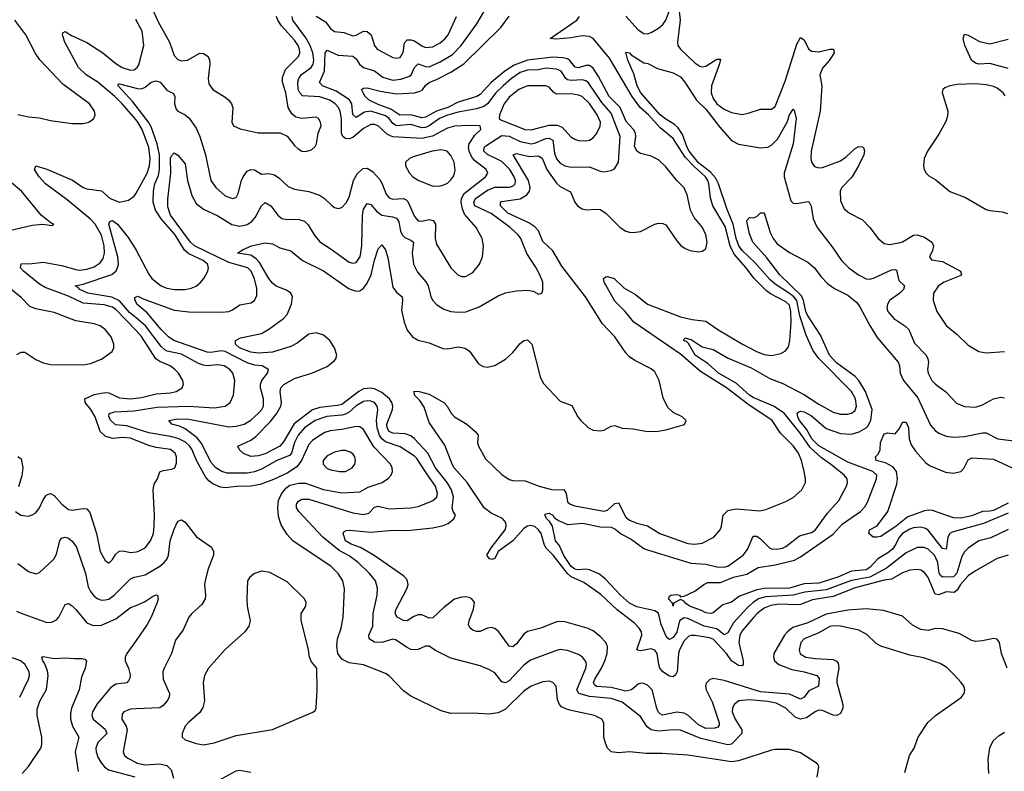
# Model space of a CAD drawing. Header units: inches. Extents: x 1694797 to 1849917, y 907313 to 1017959.
# Tile 296 of 656: x 1709361 to 1714769, y 984483 to 988613. Entities that reach past the tile are written whole.
import ezdxf

# ---------------------------------------------------------------- set-up
doc = ezdxf.new("R2010")
doc.units = ezdxf.units.IN
doc.header["$MEASUREMENT"] = 0
doc.layers.add('B7908', color=7, linetype='Continuous')
doc.layers.add('B7918', color=7, linetype='Continuous')

msp = doc.modelspace()

# ---------------------------------------------------------------- linework, layer by layer
at = {"layer": 'B7908', "color": 5}
for points, elevation in [([(1709350, 988091.9), (1709410, 988079.2), (1709470, 988074), (1709530, 988058.9), (1709650, 988042), (1709710, 988042.2), (1709740.9, 988050), (1709768, 988070), (1709775.1, 988090), (1709772.5, 988110), (1709745.3, 988150), (1709598.8, 988258.8), (1709472.2, 988392.2), (1709447.5, 988427.5), (1709395.7, 988530), (1709334.3, 988610)], 920), ([(1710000, 988061.8), (1709923.4, 988150), (1709882.8, 988190), (1709790, 988268.5), (1709725.7, 988310), (1709684.1, 988350), (1709609.4, 988490), (1709595.6, 988530), (1709598.9, 988541.1), (1709610, 988547.4), (1709645.6, 988525.6), (1709730, 988487.2), (1709816.9, 988430), (1709890, 988371.3), (1709924.5, 988350), (1709970, 988335.4), (1709990, 988338), (1710000, 988345.5)], 880), ([(1710000, 988138.4), (1709981.8, 988161.8), (1709901.4, 988250), (1709902.4, 988257.6), (1709910, 988260.9), (1710000, 988235.8)], 860), ([(1710000, 986904.3), (1709890, 987020.3), (1709870, 987032.5), (1709825.6, 987045.6), (1709710, 987054.6), (1709630, 987094.2), (1709501.7, 987141.7), (1709470, 987159.3), (1709382.8, 987230), (1709365.7, 987250), (1709369.5, 987270.5), (1709430, 987272.7), (1709490, 987281), (1709590, 987261.6), (1709670, 987240.3), (1709690, 987237.3), (1709730, 987241.1), (1709770, 987255), (1709803.2, 987276.8), (1709819.8, 987300.2), (1709827.5, 987330), (1709825, 987370), (1709810, 987428), (1709776, 987490), (1709750, 987517.2), (1709622.5, 987622.5), (1709502.6, 987710), (1709467.2, 987750), (1709442.2, 987790), (1709449, 987810), (1709510, 987791.9), (1709651, 987731), (1709710, 987690.8), (1709730, 987682.7), (1709810, 987671.7), (1709857.8, 987630), (1709910, 987610.2), (1709958.6, 987621.4), (1709990, 987642.3), (1710000, 987660)], 880), ([(1709305.4, 987454.6), (1709430, 987483.2), (1709488.7, 987488.7), (1709538, 987482), (1709548, 987490), (1709534.2, 987494.2), (1709478.7, 987538.7), (1709371.8, 987670), (1709305.5, 987725.5)], 920), ([(1710000, 986973.7), (1709963.8, 987003.8), (1709910, 987068.4), (1709867.7, 987087.7), (1709735.3, 987110), (1709691.1, 987130), (1709682, 987142), (1709665.1, 987150), (1709710, 987159), (1709866.5, 987213.5), (1709889.2, 987230), (1709896.9, 987243.1), (1709903.1, 987270), (1709900.3, 987310), (1709850.8, 987490), (1709856.6, 987503.4), (1709870, 987509.2), (1709899, 987490), (1709956.3, 987416.3), (1709995.5, 987355.5), (1710000, 987347.1)], 860), ([(1709346.2, 986773.8), (1709370, 986786), (1709390, 986785.3), (1709450, 986746), (1709490, 986727.5), (1709530, 986717.6), (1709710, 986717.1), (1709750, 986723), (1709810, 986747.3), (1709869.8, 986790), (1709878.6, 986810), (1709878.3, 986830), (1709862.7, 986870), (1709831, 986910), (1709803.5, 986930), (1709770, 986941.8), (1709670, 986958.2), (1709550, 987004.4), (1709450, 987023.4), (1709417.1, 987037.1), (1709370, 987086.4), (1709301.8, 987141.8)], 920), ([(1710000, 987060.1), (1709995.1, 987070), (1709993.2, 987086.8), (1710000, 987089.5)], 840), ([(1710000, 986301.1), (1709970, 986313.3), (1709930, 986317.3), (1709870, 986312.3), (1709830, 986324.6), (1709802.8, 986350), (1709775.2, 986430), (1709750.9, 986470.9), (1709720.1, 986510), (1709718.4, 986530), (1709770, 986552.6), (1709830, 986564.5), (1709850, 986562.6), (1709910, 986535.2), (1709969.8, 986529.8), (1710000, 986533.3)], 880), ([(1710000, 986365.2), (1709950, 986381.1), (1709887.4, 986387.4), (1709861.9, 986410), (1709850.7, 986430), (1709852, 986448), (1709882.1, 986457.9), (1709990, 986464.3), (1710000, 986465.8)], 860), ([(1709350, 986211.8), (1709370, 986200.4), (1709378.5, 986150), (1709373, 986107), (1709354.8, 986045.2)], 880), ([(1709338.5, 985910), (1709367.2, 985890), (1709410, 985885.2), (1709430, 985891.2), (1709450, 985903.9), (1709469.9, 985930.1), (1709490, 985974.9), (1709504.4, 985995.6), (1709510, 986002.3), (1709530, 986008.9), (1709550, 985997.4), (1709592.1, 985950), (1709630, 985922.1), (1709650, 985918), (1709710, 985926.8), (1709730, 985924.4), (1709745.5, 985905.5), (1709783.2, 985790), (1709803.2, 985690), (1709830, 985640.4), (1709850, 985626.7), (1709870, 985646.4), (1709886.5, 985673.5), (1709908.2, 985691.8), (1709930, 985693.9), (1709970, 985685.5), (1710000, 985689)], 880), ([(1709350, 985624.9), (1709410, 985580.3), (1709450, 985568.4), (1709470, 985574.4), (1709550, 985650.5), (1709562.5, 985677.5), (1709581.5, 985750), (1709590, 985763.1), (1709610, 985770.2), (1709630, 985763.2), (1709650, 985747.7), (1709673.6, 985713.6), (1709722.7, 985570), (1709737, 985497), (1709750, 985470.2), (1709770, 985444.5), (1709789.6, 985429.6), (1709810, 985423.5), (1709830, 985424.2), (1709850, 985429.4), (1709880.7, 985450), (1709970, 985541), (1709989.9, 985550.1), (1710000, 985552.2)], 860), ([(1709343.4, 985363.4), (1709370, 985350.9), (1709510, 985299.7), (1709538, 985302), (1709564.1, 985315.9), (1709575.6, 985330), (1709610, 985399.5), (1709630, 985405.7), (1709650, 985392.9), (1709670, 985372.3), (1709730, 985297.8), (1709764.5, 985284.5), (1709810, 985286.3), (1709890, 985320.7), (1709970, 985382.2), (1710000, 985394.5)], 840), ([(1710000, 985202.3), (1709949.3, 985130), (1709940.2, 985110), (1709939.6, 985090), (1709958.2, 985050), (1709967.3, 985012.7), (1709966, 984994), (1709959.6, 984980.4), (1709950, 984969.7), (1709890, 984960.7), (1709859.3, 984940.7), (1709786.3, 984853.7), (1709760.1, 984810), (1709757.7, 984790), (1709764.2, 984770), (1709830, 984715.1), (1709839.3, 984690), (1709790, 984642), (1709778.9, 984610), (1709780.4, 984590), (1709790, 984560.3), (1709808.8, 984528.8), (1709826.7, 984506.7), (1709849.1, 984490), (1709992.7, 984452.7)], 840), ([(1709361, 984890), (1709409.1, 984990), (1709414.6, 985010), (1709413, 985030), (1709390, 985070.7), (1709364.7, 985090), (1709310, 985110.6)], 840), ([(1709374, 984470), (1709410, 984510.1), (1709476.9, 984610), (1709481.8, 984630), (1709482.4, 984670), (1709457.9, 984790), (1709456.6, 984823.4), (1709471.2, 984868.8), (1709508.5, 984931.5), (1709517.3, 985010), (1709514.3, 985034.3), (1709497.5, 985077.5), (1709487.7, 985090), (1709482.9, 985110), (1709490, 985114.3), (1709550, 985102), (1709610, 985107), (1709661.8, 985101.8), (1709703.4, 985103.4), (1709718.9, 985098.9), (1709728.3, 985088.3), (1709720.7, 985050), (1709700, 985000), (1709687.7, 984930), (1709645.3, 984830), (1709639.3, 984800.7), (1709640.1, 984770), (1709651.9, 984730), (1709686.6, 984670), (1709665.4, 984590), (1709681.8, 984481.8)], 820), ([(1710000, 984825.3), (1709970, 984823.7), (1709933.4, 984810), (1709924.1, 984795.9), (1709922.2, 984770), (1709946.4, 984730), (1709951.3, 984710), (1709928.5, 984590), (1709937.5, 984570), (1709954.3, 984554.3), (1710000, 984530.4)], 860)]:
    msp.add_lwpolyline(points, dxfattribs=dict(at, elevation=elevation))
at = {"layer": 'B7918', "color": 5}
for points, elevation in [([(1712691.2, 988631.2), (1712757.8, 988557.8), (1712790, 988537.6), (1712810, 988535.9), (1712830, 988541.8), (1712870, 988565.9), (1712893.3, 988586.7), (1712909.3, 988610.7), (1712950, 988714.4)], 780), ([(1712977.9, 988710), (1712987.9, 988610), (1712973.2, 988490), (1712975.8, 988470), (1712990.7, 988450), (1713070, 988375.4), (1713096.7, 988356.7), (1713110, 988353), (1713130, 988357.2), (1713190, 988395.1), (1713210, 988396.3), (1713205, 988370), (1713161.1, 988250), (1713159.4, 988210), (1713170, 988179.2), (1713190, 988151), (1713230, 988121.3), (1713270, 988103.5), (1713330, 988092), (1713361.8, 988098.2), (1713430, 988121.7), (1713490, 988120.5), (1713510, 988136.3), (1713565.3, 988274.7), (1713630, 988479), (1713650, 988514), (1713670, 988501.7), (1713692.8, 988452.8), (1713710, 988439.1), (1713750, 988436.6), (1713810, 988450.1), (1713830.7, 988450), (1713834.7, 988430), (1713808.7, 988390), (1713770, 988345.6), (1713756.3, 988310), (1713767.3, 988250), (1713757.7, 988110), (1713708.7, 987890), (1713705.8, 987850), (1713709.4, 987829.4), (1713726.9, 987806.9), (1713750, 987798.9), (1713770, 987800.9), (1713870, 987837.1), (1713901.2, 987858.8), (1713950, 987905.2), (1713970, 987915.6), (1713990, 987914.4), (1713995.5, 987910), (1714001.1, 987890), (1713996.9, 987870), (1713968.9, 987810), (1713931.7, 987748.3), (1713876.9, 987690), (1713867.3, 987670), (1713870, 987618), (1713890, 987573), (1713919.3, 987550), (1713990, 987513.1), (1714030.3, 987470), (1714076.5, 987410), (1714110, 987382.8), (1714138.2, 987378.2), (1714190, 987385.9), (1714210, 987393), (1714270, 987428.3), (1714291.2, 987431.2), (1714330, 987418.3), (1714370.2, 987390), (1714380.6, 987370), (1714375.3, 987344.7), (1714358.7, 987310), (1714370, 987293), (1714430, 987283.5), (1714528.4, 987230), (1714533.1, 987210), (1714530, 987207.7), (1714438, 987170), (1714407.4, 987150), (1714380.3, 987110), (1714378.4, 987070), (1714398.9, 987010), (1714450, 986932.2), (1714510, 986883.1), (1714570, 986824.9), (1714630, 986790.4), (1714670, 986782.6), (1714770, 986790.3)], 780), ([(1710000, 987089.5), (1710010, 987093.4), (1710038.4, 987078.4), (1710210, 987017.4), (1710290, 987006.9), (1710470, 987005.9), (1710510, 987010.2), (1710530, 987018.4), (1710570, 987045.2), (1710630, 987056.9), (1710651.2, 987070), (1710663.5, 987096.5), (1710664.2, 987135.8), (1710650, 987189.7), (1710632, 987230), (1710613.5, 987250), (1710510, 987279.3), (1710321, 987370), (1710298.8, 987390), (1710190, 987538.6), (1710175.1, 987584.9), (1710173.9, 987626.1), (1710192, 987770), (1710188.6, 987851.4), (1710194.5, 987865.5), (1710210, 987880.4), (1710230, 987868.4), (1710270, 987820.5), (1710282.8, 987730), (1710306.6, 987646.6), (1710330, 987602.9), (1710370, 987571.6), (1710450, 987535.1), (1710527.1, 987487.1), (1710570, 987478.8), (1710610, 987487.6), (1710635.7, 987504.3), (1710654.2, 987525.8), (1710690, 987590.4), (1710710, 987607.7), (1710739.7, 987590), (1710778.4, 987538.4), (1710800.8, 987520.8), (1710830, 987514), (1710890, 987517.1), (1710925.5, 987505.5), (1710945.7, 987485.7), (1710978.4, 987430), (1711010, 987391.3), (1711072.4, 987352.4), (1711170, 987280.6), (1711190, 987274.7), (1711210, 987279.2), (1711231.4, 987310), (1711241.1, 987370), (1711243.6, 987536.4), (1711250, 987572), (1711270, 987602.8), (1711290, 987596.5), (1711320.8, 987560.8), (1711350, 987538.1), (1711409, 987529), (1711430, 987521.5), (1711442.9, 987502.9), (1711453, 987450), (1711461.5, 987430), (1711476.1, 987416.1), (1711510, 987401.8), (1711523.5, 987390), (1711516.6, 987330), (1711524.1, 987270), (1711546.1, 987226.1), (1711591.6, 987171.6), (1711604.3, 987150), (1711619.7, 987090), (1711629.5, 987069.5), (1711650, 987047.9), (1711690, 987022.8), (1711730, 987010.2), (1711770, 987005.4), (1711812.2, 987007.8), (1711885.5, 987034.5), (1711990, 987095.3), (1712030, 987112.6), (1712090, 987123.2), (1712150, 987127.4), (1712181.6, 987121.6), (1712210, 987104), (1712229.1, 987110.9), (1712234, 987126), (1712234, 987170), (1712218.7, 987210), (1712198.2, 987250), (1712147.3, 987327.3), (1712112.8, 987410), (1712099.1, 987430), (1712054.9, 987470), (1711950, 987546.9), (1711861.8, 987590), (1711855.6, 987610), (1711865, 987630), (1711930, 987676.6), (1711970, 987692.1), (1712050, 987692.2), (1712070, 987698.1), (1712082.3, 987710), (1712084.3, 987730), (1712077.7, 987750), (1712053.6, 987790), (1712010, 987833.9), (1711930, 987871.1), (1711911.1, 987890), (1711912.4, 987910), (1711921.3, 987918.7), (1712010, 987975.8), (1712050, 987972.7), (1712110, 987943.1), (1712170, 987930.4), (1712190, 987933.9), (1712250, 987960.1), (1712270, 987962.4), (1712290.1, 987950), (1712299.4, 987879.4), (1712310, 987847.3), (1712330, 987824.6), (1712354.4, 987810), (1712390, 987801.5), (1712490, 987804.7), (1712550, 987780.9), (1712570, 987777.4), (1712610, 987783.7), (1712627.2, 987792.8), (1712650.9, 987829.1), (1712659.9, 987970), (1712610, 988099.4), (1712557.8, 988157.8), (1712486, 988266), (1712470, 988277), (1712450, 988282.8), (1712390, 988279), (1712370, 988282.3), (1712360.7, 988290), (1712335.3, 988330), (1712310, 988341.3), (1712250, 988346.2), (1712210, 988337.2), (1712150, 988335.4), (1712110, 988322.4), (1712061.5, 988290), (1712016.3, 988250), (1711975.9, 988210), (1711930.1, 988150), (1711910, 988134.8), (1711870, 988122.3), (1711770, 988105.4), (1711710, 988087.6), (1711666.9, 988070), (1711610, 988029.3), (1711590, 988020.5), (1711570, 988018.6), (1711510, 988036.5), (1711430, 988029), (1711410, 988041.7), (1711389.5, 988069.5), (1711370, 988084), (1711290, 988110.4), (1711255.8, 988104.2), (1711210, 988074.5), (1711190.9, 988090.9), (1711185.2, 988150), (1711172.8, 988172.8), (1711099.3, 988219.3), (1711024.5, 988250), (1711008.4, 988268.4), (1711034.8, 988330), (1711038.9, 988430), (1711050, 988445.2), (1711110, 988418), (1711191.7, 988411.7), (1711210, 988397.7), (1711228.1, 988368.1), (1711249.7, 988349.7), (1711310, 988332.4), (1711356.2, 988296.2), (1711410, 988280.5), (1711454, 988286), (1711498.9, 988301.1), (1711510.6, 988309.4), (1711530, 988350.2), (1711550, 988370.1), (1711590, 988354.7), (1711610, 988354.4), (1711670, 988381.1), (1711738.3, 988421.7), (1711786.5, 988470), (1711871.8, 988590), (1711920.2, 988670)], 840), ([(1710091.2, 988671.2), (1710121.2, 988601.2), (1710184.8, 988490), (1710210, 988415.5), (1710230, 988393.1), (1710250, 988386.2), (1710282.7, 988390), (1710350, 988429.2), (1710370, 988426.5), (1710396, 988410), (1710403.5, 988390), (1710404.6, 988370), (1710396.9, 988290), (1710400.4, 988260.4), (1710422.4, 988230), (1710490, 988187.6), (1710510.2, 988170.2), (1710524, 988150), (1710531.5, 988128.5), (1710526.4, 988050), (1710536, 988030), (1710572.5, 988012.5), (1710670, 987991.6), (1710791.8, 987991.8), (1710830, 987973.4), (1710870, 987921.6), (1710890, 987902.6), (1710910, 987890.3), (1710932.2, 987887.7), (1710963.3, 987896.7), (1710984.4, 987915.6), (1710991.1, 987930), (1711000.5, 987990), (1711016.4, 988030), (1711013.7, 988050), (1711002, 988070), (1710990, 988076.9), (1710910, 988069.6), (1710878, 988078), (1710855.4, 988095.4), (1710836.3, 988130), (1710822.1, 988210), (1710805, 988270), (1710804.4, 988295.6), (1710821.5, 988338.5), (1710892.3, 988410), (1710899.6, 988430), (1710897.7, 988450), (1710890.3, 988470), (1710870, 988500.2), (1710799.7, 988579.7), (1710779.6, 988610), (1710771.8, 988630)], 880), ([(1710000, 988235.8), (1710005.8, 988234.2), (1710030, 988233.1), (1710050, 988241.5), (1710083.5, 988270), (1710110, 988276.2), (1710132.8, 988270), (1710170, 988225.2), (1710206.3, 988206.3), (1710214, 988190), (1710210.9, 988150), (1710221.2, 988121.2), (1710230, 988109.3), (1710269.5, 988089.5), (1710292.2, 988072.2), (1710330, 988016.9), (1710350.9, 987970.9), (1710381, 987870), (1710410.2, 987730), (1710438, 987690), (1710490, 987645.2), (1710530, 987630.3), (1710550, 987636.4), (1710561.6, 987658.4), (1710578.5, 987730), (1710587.7, 987750), (1710610, 987779.7), (1710630, 987790.2), (1710650, 987786.9), (1710690, 987764.7), (1710730, 987767.7), (1710760.2, 987760.2), (1710784.6, 987744.6), (1710835.6, 987695.6), (1710870, 987681.2), (1710950, 987668.1), (1711007.6, 987647.6), (1711035.3, 987630), (1711072.8, 987592.8), (1711090, 987581.1), (1711110, 987576), (1711130, 987581.1), (1711153.8, 987606.2), (1711170, 987637.6), (1711194.3, 987730), (1711213.8, 987766.2), (1711245.2, 987794.8), (1711270, 987797.3), (1711299, 987779), (1711336.5, 987736.5), (1711352.5, 987710), (1711374.2, 987654.2), (1711390, 987633.7), (1711410, 987625.7), (1711470, 987631.1), (1711483.7, 987623.7), (1711493.1, 987613.1), (1711530, 987531.2), (1711550, 987508.1), (1711570, 987505.4), (1711610, 987513.9), (1711632, 987510), (1711644.8, 987490), (1711642.7, 987410), (1711650, 987379.3), (1711730, 987248.4), (1711768.2, 987210), (1711790, 987201.1), (1711810, 987201.7), (1711850, 987223.1), (1711886.6, 987270), (1711903.1, 987310), (1711908.3, 987370), (1711901.1, 987410), (1711868.5, 987470), (1711804.2, 987544.2), (1711793.1, 987573.1), (1711786.4, 987610), (1711788.2, 987630), (1711803.2, 987656.8), (1711920.2, 987750), (1711932.4, 987770), (1711922.9, 987790), (1711858.7, 987838.7), (1711841.8, 987861.8), (1711829.5, 987890), (1711826.8, 987910), (1711830.3, 987930), (1711861.2, 987978.8), (1711893, 988010), (1711889.5, 988029.5), (1711831.7, 988031.7), (1711750, 988027.5), (1711710, 988016), (1711628.1, 987972), (1711570, 987959.6), (1711410, 987968.3), (1711381.8, 987981.8), (1711330, 988028.7), (1711310, 988036.9), (1711290, 988036.6), (1711250, 988015.4), (1711190, 987964.8), (1711170, 987958.4), (1711150, 987959.7), (1711136.3, 987970), (1711129.3, 987989.3), (1711128.6, 988068.6), (1711120.7, 988110), (1711111.7, 988130), (1711094.3, 988150), (1711063.7, 988170), (1711010, 988189.6), (1710914.4, 988194.4), (1710899.2, 988210), (1710891.2, 988230), (1710888.7, 988270), (1710894.1, 988290), (1710909, 988311), (1710962.4, 988350), (1710972.2, 988367.8), (1710976.1, 988390), (1710970.5, 988430), (1710954.3, 988474.3), (1710932.3, 988512.3), (1710862.2, 988610), (1710856.8, 988630)], 860), ([(1710000, 988345.5), (1710006, 988350), (1710015.1, 988364.9), (1710042.1, 988470), (1710034, 988550), (1710000.9, 988610), (1710000, 988615.5)], 880), ([(1714785, 985050), (1714752.8, 985130), (1714743.1, 985190), (1714730, 985209.6), (1714710, 985211.8), (1714650, 985198.9), (1714610, 985195.9), (1714590, 985202), (1714520.9, 985240.9), (1714430, 985265), (1714390, 985267.6), (1714350, 985257.1), (1714310, 985261.5), (1714265.6, 985285.6), (1714210, 985335.8), (1714105.9, 985365.9), (1714010, 985376.2), (1713909, 985369), (1713790, 985346.6), (1713690, 985298.4), (1713607.8, 985272.2), (1713578.6, 985250), (1713561.8, 985230), (1713503.6, 985130), (1713501.6, 985110), (1713507.5, 985090), (1713531.3, 985070), (1713601.3, 985041.3), (1713670, 985028.9), (1713738.9, 985010), (1713752.3, 984992.3), (1713749.2, 984950), (1713695.7, 984924.3), (1713670, 984890.6), (1713650, 984879.2), (1713590, 984907.3), (1713430, 984918.8), (1713230, 984982.3), (1713170, 984992.8), (1713152.3, 984987.7), (1713132.4, 984967.6), (1713127.9, 984950), (1713131.6, 984930), (1713165.2, 984865.2), (1713203.5, 984750), (1713203.8, 984736.2), (1713195.5, 984724.5), (1713179.8, 984720.2), (1713130, 984718.8), (1713090, 984737.7), (1713031.2, 984791.2), (1713010, 984802.1), (1712970, 984807.2), (1712890.9, 984790.9), (1712878.5, 984798.5), (1712868.8, 984808.8), (1712860.1, 984830), (1712834.7, 984930), (1712810, 984956.9), (1712790, 984966), (1712770, 984967.5), (1712757.5, 984962.5), (1712721, 984930), (1712690, 984922.8), (1712610, 984943.4), (1712529.4, 984949.5), (1712518.1, 984958.1), (1712511.9, 984970), (1712519.2, 984990), (1712556.6, 985050), (1712575.5, 985090), (1712587.1, 985130), (1712588.8, 985168.8), (1712580.6, 985190), (1712550, 985223.4), (1712510, 985254.1), (1712477.6, 985270), (1712350, 985306.3), (1712310, 985304.8), (1712224, 985270), (1712150, 985251.5), (1712130, 985235.6), (1712090, 985183.1), (1712070, 985167.2), (1712050, 985169.7), (1711992, 985250), (1711970, 985267.7), (1711950, 985273), (1711930.5, 985270), (1711890, 985251.6), (1711870, 985250.5), (1711850, 985258), (1711834.6, 985270), (1711826.3, 985290), (1711829.2, 985310), (1711853.9, 985373.9), (1711858.2, 985410), (1711845.1, 985430), (1711830, 985438), (1711810, 985440.8), (1711790, 985439.8), (1711750, 985428.2), (1711690, 985382.7), (1711630, 985326.5), (1711610, 985324.5), (1711570, 985342.2), (1711550, 985343.1), (1711526.2, 985333.8), (1711490, 985309.8), (1711470, 985311.2), (1711434.7, 985330), (1711423.2, 985350), (1711427.2, 985370), (1711489.1, 985490), (1711494.9, 985510), (1711490, 985535.6), (1711470, 985556.8), (1711307.7, 985667.7), (1711232.1, 985712.1), (1711181.2, 985730), (1711150.5, 985750), (1711137.4, 985790), (1711141.6, 985798.4), (1711153.8, 985806.2), (1711172.5, 985807.5), (1711290, 985797.5), (1711410, 985807.9), (1711490, 985805.4), (1711630, 985821), (1711686.3, 985833.7), (1711715, 985845), (1711746.2, 985870), (1711755.2, 985890), (1711742.3, 985910), (1711736.6, 985930), (1711743.7, 985990), (1711732.1, 986030), (1711709.6, 986070), (1711645.4, 986150), (1711603.3, 986230), (1711530, 986310.4), (1711510, 986326.2), (1711477.4, 986337.4), (1711410, 986341.3), (1711390, 986350.5), (1711379.6, 986370), (1711377.5, 986390), (1711408.1, 986470), (1711409.9, 986490), (1711404.8, 986510), (1711392.1, 986530), (1711350, 986565), (1711310, 986583.8), (1711290, 986587.9), (1711250, 986583.6), (1711224.3, 986570), (1711130, 986498.9), (1711107.5, 986492.5), (1711010, 986481.3), (1710970, 986469.9), (1710867.8, 986392.2), (1710810, 986293.9), (1710790, 986270), (1710710, 986228), (1710670, 986215.7), (1710630, 986213), (1710589.9, 986229.9), (1710568.2, 986250), (1710558.4, 986270), (1710630, 986302.1), (1710658.3, 986321.7), (1710737.1, 986402.9), (1710772.4, 986447.6), (1710795.5, 986490), (1710799.5, 986510), (1710790.9, 986570), (1710796.2, 986590), (1710811.4, 986608.6), (1710870, 986641.5), (1710970, 986672.5), (1711050, 986707.3), (1711090, 986740.2), (1711097.3, 986750), (1711102.1, 986770), (1711091, 986810), (1711064.7, 986850), (1711030, 986879.9), (1710990, 986891.4), (1710950, 986884.3), (1710884.7, 986835.3), (1710850, 986816.1), (1710750, 986786.5), (1710670, 986780.7), (1710630, 986785.2), (1710568.6, 986810), (1710545.8, 986830), (1710546, 986850), (1710574.7, 986865.2), (1710690, 986888.4), (1710730, 986911.7), (1710810.6, 986970), (1710830, 986992.8), (1710854.1, 987050), (1710859.6, 987090), (1710850.5, 987110), (1710826.6, 987126.6), (1710770, 987149.4), (1710750, 987164.6), (1710729.5, 987190), (1710678.3, 987278.3), (1710659.5, 987299.5), (1710630, 987319.3), (1710557.2, 987330), (1710589, 987350), (1710635.1, 987370), (1710710, 987386.8), (1710750, 987380.2), (1710790, 987359.7), (1710850, 987341.8), (1710914, 987290), (1711030, 987232.7), (1711170, 987134.6), (1711210, 987120.5), (1711230, 987123.2), (1711250, 987136.6), (1711270, 987164.5), (1711291.2, 987210), (1711309.1, 987290.9), (1711330, 987354), (1711350, 987375.8), (1711370, 987348), (1711383.4, 987303.3), (1711410, 987143.7), (1711430, 987114.7), (1711461.3, 987090), (1711463.5, 987070), (1711457.4, 987017.4), (1711472.1, 986950), (1711490, 986906.7), (1711518, 986870), (1711550, 986851.3), (1711610, 986836.5), (1711685.3, 986805.3), (1711710, 986804.7), (1711770, 986815.5), (1711808.2, 986808.2), (1711832, 986792), (1711881.2, 986721.2), (1711906.9, 986706.9), (1711930, 986703.6), (1711970, 986712.9), (1712030, 986746.5), (1712070, 986783.6), (1712110, 986833.4), (1712130, 986850.4), (1712150, 986854.4), (1712173.6, 986830), (1712218.9, 986650), (1712235.9, 986615.9), (1712330, 986515.8), (1712393.2, 986493.2), (1712427.1, 986430), (1712442.8, 986410), (1712484.9, 986370), (1712510, 986357.1), (1712550, 986354.2), (1712570, 986357.7), (1712610, 986379.1), (1712630, 986383.2), (1712670, 986369.1), (1712730, 986364.5), (1712810, 986349.1), (1712868.2, 986351.8), (1712910, 986359.3), (1713011.7, 986388.3), (1713022, 986410), (1712999, 986430), (1712950, 986454.5), (1712921.8, 986481.8), (1712895.4, 986535.4), (1712873.2, 986630), (1712850, 986677.7), (1712830, 986695), (1712740.6, 986740.6), (1712710, 986761), (1712690, 986782), (1712630, 986869.8), (1712561.8, 986941.8), (1712468.2, 987090), (1712338.2, 987258.2), (1712290, 987342.6), (1712234.1, 987394.1), (1712210, 987452.9), (1712190, 987474.3), (1712157.2, 987497.2), (1712042, 987550), (1712002.8, 987590), (1712002.2, 987610), (1712007.1, 987612.9), (1712110, 987628.2), (1712146.7, 987650), (1712160.9, 987670), (1712164.9, 987690), (1712155.7, 987730), (1712071.2, 987870), (1712090, 987877.4), (1712161.7, 987861.7), (1712210, 987864), (1712230, 987852.1), (1712255.8, 987790), (1712310, 987714.6), (1712330, 987696.4), (1712387.2, 987667.2), (1712410.2, 987610), (1712424.9, 987590), (1712450, 987574.3), (1712472.1, 987567.9), (1712530, 987571.9), (1712550, 987569.1), (1712581.3, 987550), (1712659.5, 987470), (1712690, 987451.5), (1712710, 987446), (1712730, 987442.8), (1712770, 987449.1), (1712850, 987489.1), (1712870, 987495.2), (1712893.7, 987493.7), (1712910, 987485.3), (1712970, 987397.6), (1712992.3, 987372.3), (1713015.3, 987355.2), (1713044, 987344), (1713090, 987337.4), (1713110, 987341.7), (1713130, 987353.4), (1713136.8, 987390), (1713129.8, 987430), (1713111.1, 987470), (1713066.2, 987526.2), (1713045.4, 987565.4), (1713027.3, 987650), (1713010, 987688.8), (1712970, 987729.8), (1712910, 987803.9), (1712870, 987842.8), (1712830, 987863.4), (1712770, 987878), (1712750, 987890.5), (1712737.9, 987917.9), (1712745.6, 987970), (1712742.6, 987990), (1712731.6, 988010), (1712692.7, 988052.7), (1712658.3, 988130), (1712598.2, 988190), (1712540.8, 988300.8), (1712510, 988346.9), (1712490, 988361.2), (1712470, 988361.2), (1712430, 988348.9), (1712412.6, 988352.6), (1712380.4, 988390), (1712370, 988397.3), (1712344, 988404), (1712290, 988406.1), (1712150, 988390.6), (1712077.7, 988362.3), (1712025.3, 988330), (1711950, 988267), (1711890, 988201.8), (1711872, 988190), (1711770, 988159.1), (1711712.9, 988130), (1711650.6, 988110), (1711590, 988076.6), (1711570, 988072.6), (1711510, 988089.3), (1711448.5, 988088.5), (1711400.2, 988120.2), (1711330, 988145.8), (1711280.3, 988170), (1711259.5, 988190), (1711248.2, 988210), (1711238.7, 988230), (1711250, 988237.3), (1711270, 988239), (1711340.1, 988220.1), (1711430, 988205.9), (1711530, 988210.5), (1711560.7, 988219.3), (1711572.9, 988227.1), (1711590, 988251), (1711610, 988268.3), (1711650, 988283.3), (1711730, 988325.1), (1711799.9, 988370), (1712003.2, 988570), (1712050, 988632.9)], 820), ([(1710990, 988631.4), (1711040.7, 988600.7), (1711070, 988562.2), (1711090, 988547.5), (1711142.3, 988542.3), (1711190, 988524.1), (1711210, 988528.2), (1711250, 988550.1), (1711270, 988547.5), (1711292.4, 988530), (1711310.7, 988470.7), (1711324.7, 988450), (1711410, 988404.7), (1711430, 988400.7), (1711450, 988404.7), (1711460.5, 988419.5), (1711466.7, 988433.2), (1711474, 988486), (1711490, 988502.2), (1711510, 988502.7), (1711530, 988496.8), (1711570, 988468.2), (1711590, 988460.5), (1711630, 988463.9), (1711670, 988485.7), (1711698.7, 988510), (1711713.6, 988530), (1711759.5, 988630)], 860), ([(1714789.8, 985669.8), (1714730, 985652.8), (1714610, 985584.9), (1714570, 985557.5), (1714529, 985510), (1714510, 985477.4), (1714494.4, 985465.6), (1714450, 985469.4), (1714410, 985452.7), (1714390, 985455.4), (1714350, 985548.1), (1714330, 985575.7), (1714310, 985587.8), (1714291.9, 985591.9), (1714250, 985587.9), (1714210, 985573.1), (1714150, 985538.8), (1714110, 985533.5), (1713949.5, 985490.5), (1713830, 985443.9), (1713715.2, 985424.8), (1713650, 985399.9), (1713630, 985397), (1713530, 985400.6), (1713486.4, 985393.6), (1713450, 985378.9), (1713411.7, 985350), (1713393.3, 985330), (1713330, 985253.9), (1713315.7, 985230), (1713311.6, 985190), (1713334.1, 985090), (1713334.3, 985070), (1713330, 985062.6), (1713310, 985064.1), (1713271.2, 985090), (1713243.2, 985130), (1713170, 985208.7), (1713150, 985217.1), (1713070.7, 985229.3), (1713050, 985229.9), (1713035.5, 985224.5), (1713010, 985199.5), (1712984.7, 985150), (1712979.4, 985130), (1712973.1, 985030), (1712965.4, 985014.6), (1712950, 985002.2), (1712930, 985004.7), (1712894.2, 985030), (1712877.8, 985050), (1712870.8, 985070), (1712862.5, 985130), (1712850, 985149.3), (1712830, 985155.5), (1712770, 985144.5), (1712750, 985149.7), (1712777.4, 985230), (1712775.8, 985250), (1712764, 985270), (1712737.1, 985297.1), (1712643.5, 985370), (1712553.8, 985453.8), (1712459.7, 985519.7), (1712390, 985552), (1712370, 985569.3), (1712291.3, 985671.3), (1712251.2, 985711.2), (1712241, 985730), (1712224.5, 985790), (1712210, 985810.4), (1712190, 985827.4), (1712166.6, 985833.4), (1712150, 985830.4), (1712130, 985817.8), (1712070, 985749.4), (1711989.5, 985690.5), (1711970, 985651.2), (1711953.8, 985646.2), (1711942.2, 985650), (1711927.1, 985670), (1711949.9, 985710), (1712027.4, 985810), (1712033.4, 985830), (1712031.9, 985850), (1712012.1, 985872.1), (1711950, 985902), (1711912.7, 985930), (1711819.1, 986070), (1711747.4, 986150), (1711735.7, 986170), (1711695.3, 986275.3), (1711610, 986400.3), (1711583.1, 986483.1), (1711559.4, 986519.4), (1711529.7, 986550), (1711528.2, 986571.8), (1711556, 986570), (1711610, 986554.4), (1711690, 986510.1), (1711709, 986490), (1711731.4, 986451.4), (1711750, 986430.8), (1711817.8, 986390), (1711863.1, 986350), (1711878.5, 986330), (1711875.6, 986290), (1711881, 986270), (1711919.4, 986199.4), (1712010, 986114), (1712050, 986085.4), (1712070, 986079.8), (1712138.3, 986078.3), (1712214, 986050), (1712290, 986029), (1712350, 986032), (1712363.2, 986010), (1712370, 985963.2), (1712384, 985950), (1712410, 985940.9), (1712570, 985911.8), (1712590, 985918), (1712630, 985954.4), (1712650, 985957.2), (1712690, 985878.8), (1712710, 985863.2), (1712750, 985846.1), (1712810, 985832.5), (1712877.6, 985790), (1713030, 985735), (1713070, 985730.2), (1713110, 985736.9), (1713173.3, 985770), (1713208.2, 985810), (1713216, 985830), (1713225.1, 985890), (1713250, 985915.5), (1713295.6, 985924.4), (1713425.5, 985914.5), (1713459.3, 985920.7), (1713570, 985965.2), (1713610, 985987.7), (1713656.9, 986030), (1713677.2, 986070), (1713678, 986090), (1713669.7, 986130.3), (1713655, 986190), (1713639.5, 986230), (1713610.7, 986270), (1713539.9, 986339.9), (1713493.9, 986410), (1713360.7, 986500.7), (1713242.7, 986590), (1713099.8, 986679.8), (1712990, 986774.5), (1712735.1, 986950), (1712685.9, 987010), (1712630, 987066.7), (1712570.6, 987170), (1712568.2, 987190), (1712581.1, 987198.9), (1712590, 987201.4), (1712626.5, 987190), (1712679.1, 987139.1), (1712742.6, 987102.6), (1712810.1, 987050.1), (1712990, 986980.6), (1713053.9, 986966.1), (1713130, 986955.9), (1713196.5, 986910), (1713331.6, 986830), (1713408.8, 986790), (1713450, 986773.8), (1713491.6, 986768.4), (1713541.6, 986778.4), (1713567.7, 986792.3), (1713584, 986816), (1713591.1, 986848.9), (1713597.8, 986950), (1713597.3, 987010), (1713590, 987043.5), (1713570, 987061.5), (1713485.8, 987105.8), (1713462.6, 987122.6), (1713393.2, 987193.2), (1713351, 987250), (1713284.5, 987324.5), (1713263.4, 987370), (1713236.5, 987476.5), (1713167.4, 987590), (1713154.6, 987634.6), (1713146.7, 987710), (1713141.1, 987730), (1713128.4, 987750), (1713065.4, 987805.4), (1713016.5, 987856.5), (1712950, 987960.1), (1712878.4, 988018.4), (1712815.1, 988090), (1712769.8, 988129.8), (1712724.5, 988190), (1712600.6, 988400.6), (1712510, 988509.2), (1712490, 988520.1), (1712450, 988524.8), (1712390, 988512.2), (1712305.6, 988505.6), (1712275.1, 988510), (1712420.9, 988610), (1712436.7, 988630)], 780), ([(1714790, 988345.4), (1714690, 988372.5), (1714630, 988368.6), (1714610, 988373), (1714589.5, 988390), (1714552.2, 988470), (1714543, 988510), (1714550, 988532.6), (1714570, 988527.5), (1714633, 988493), (1714690, 988479.6), (1714790, 988506.5)], 780), ([(1714790, 985810.9), (1714694.6, 985765.4), (1714630, 985748.5), (1714570, 985708.2), (1714550.9, 985689.1), (1714536.1, 985663.9), (1714508.6, 985571.4), (1714490, 985550.9), (1714430.4, 985550.4), (1714418.9, 985558.9), (1714411.1, 985571.1), (1714404.6, 985630), (1714384.9, 985670), (1714350, 985703), (1714328.1, 985711.9), (1714290, 985712.9), (1714230, 985682.7), (1714121.5, 985598.5), (1714030, 985549.8), (1713930, 985530.9), (1713790, 985480.2), (1713673.5, 985466.5), (1713610, 985450.8), (1713459.4, 985440.6), (1713418.9, 985430), (1713388.8, 985411.2), (1713357.8, 985382.2), (1713281.9, 985298.1), (1713250, 985243.5), (1713230, 985233.2), (1713190, 985265.9), (1713121.2, 985281.2), (1713030, 985322.9), (1713010, 985325.3), (1712985, 985310), (1712970, 985247.9), (1712950, 985218.2), (1712930, 985207.5), (1712916.5, 985216.5), (1712910, 985229.6), (1712885.2, 985290), (1712870, 985352.2), (1712850, 985364.6), (1712750, 985386.6), (1712710, 985407.4), (1712661, 985450), (1712579.4, 985539.4), (1712545.4, 985565.4), (1712490.6, 985590.6), (1712470, 985594.1), (1712427.3, 985590), (1712410, 985593.4), (1712390, 985608.5), (1712350, 985667.8), (1712324.9, 985724.9), (1712304.6, 985750), (1712287.6, 985830), (1712273.6, 985853.6), (1712255.8, 985870), (1712245.3, 985890), (1712250, 985897.6), (1712270, 985901.5), (1712288.9, 985890), (1712297.2, 985877.2), (1712320, 985860), (1712370, 985839), (1712454.6, 985845.4), (1712550, 985825.9), (1712610, 985823.9), (1712630, 985814.4), (1712666.3, 985786.3), (1712719, 985759), (1712790, 985707.5), (1712810, 985699.4), (1713047, 985627), (1713130, 985620.5), (1713190, 985606.5), (1713230, 985603.9), (1713250, 985610.1), (1713334.6, 985670), (1713358.4, 985701.6), (1713390, 985774.9), (1713410, 985774), (1713430, 985760.5), (1713478.9, 985710), (1713490, 985704.6), (1713517.1, 985702.9), (1713550, 985709.4), (1713570, 985718.9), (1713643.7, 985776.3), (1713710, 985795.6), (1713730, 985807.3), (1713798.2, 985901.8), (1713859.4, 985970), (1713902, 986050), (1713908.6, 986070), (1713905.1, 986090), (1713888.8, 986110), (1713815.2, 986170), (1713764.5, 986204.5), (1713702.6, 986262.6), (1713650, 986339.4), (1713559.7, 986450), (1713500.8, 986490), (1713390, 986537.1), (1713369.9, 986550), (1713296.3, 986616.3), (1713198.7, 986670), (1713141.8, 986721.8), (1713070.6, 986770), (1713033.7, 986833.7), (1713024.4, 986844.4), (1713006.6, 986850), (1713014.6, 986865.4), (1713050, 986854.7), (1713110, 986816), (1713170, 986800.9), (1713252.5, 986752.5), (1713379.2, 986699.2), (1713480.4, 986640.4), (1713553.2, 986613.2), (1713670.8, 986550.8), (1713750, 986499.3), (1713830, 986457), (1713870, 986445), (1713910, 986444.6), (1713930, 986450.2), (1713950, 986466), (1713958, 986490), (1713951.3, 986530), (1713929.9, 986570), (1713751, 986751), (1713717, 986797), (1713679.9, 986879.9), (1713645.2, 986985.2), (1713628.9, 987070), (1713612.9, 987090), (1713590, 987108.2), (1713510, 987159.3), (1713482.6, 987182.6), (1713399.1, 987279.1), (1713330, 987344), (1713311, 987370), (1713296.2, 987410), (1713280.5, 987490), (1713246.3, 987570), (1713198.9, 987710), (1713183.2, 987743.2), (1713155.1, 987775.1), (1713090, 987826.8), (1713039, 987890), (1713027.2, 987910), (1713001.2, 987981.2), (1712978, 988017.9), (1712957.5, 988037.5), (1712910, 988065.2), (1712878.9, 988090), (1712772.6, 988210), (1712752.8, 988250), (1712734.6, 988314.6), (1712702.2, 988390), (1712690, 988434), (1712710, 988430.2), (1712719.4, 988419.4), (1712790, 988376.5), (1712811.5, 988371.5), (1712864.8, 988344.8), (1712950, 988321.3), (1712990, 988299.3), (1713014, 988270), (1713077.6, 988170), (1713130, 988121.9), (1713203.9, 988023.9), (1713270, 987949), (1713308.4, 987928.4), (1713429.2, 987909.2), (1713470, 987913), (1713490, 987923.2), (1713523.2, 987956.8), (1713575.6, 988050), (1713590, 988090.3), (1713610, 988120.4), (1713615.6, 988115.6), (1713625.2, 988070), (1713609.6, 987930), (1713559.1, 987770), (1713560.5, 987750), (1713597.1, 987617.1), (1713610, 987605.3), (1713630, 987602.3), (1713690, 987613.1), (1713697.3, 987610), (1713707.7, 987587.7), (1713718.5, 987518.5), (1713741.3, 987470), (1713824.1, 987364.1), (1713874.3, 987290), (1713914.3, 987250), (1713968.9, 987210), (1714009.6, 987189.6), (1714030, 987187.3), (1714050, 987191.9), (1714150, 987238), (1714170, 987240.9), (1714176.4, 987236.4), (1714190, 987179.5), (1714221.1, 987150), (1714215.4, 987130), (1714195.4, 987110), (1714139.3, 987070), (1714126.8, 987050), (1714124.7, 987030), (1714130.2, 987010), (1714162.3, 986970), (1714223.1, 986930), (1714244.7, 986910), (1714275.1, 986835.1), (1714339.7, 986770), (1714349.2, 986750), (1714352.2, 986730), (1714347.6, 986690), (1714351.4, 986670), (1714370.9, 986630.9), (1714390.9, 986610.9), (1714448.7, 986568.7), (1714506.1, 986506.1), (1714550, 986486.7), (1714610, 986483.2), (1714650, 986495.8), (1714710, 986530.2), (1714750, 986539.1), (1714770, 986535.8)], 760), ([(1714774.7, 988194.7), (1714763.2, 988210), (1714730, 988235.9), (1714710, 988245.8), (1714670, 988254.5), (1714610, 988259.9), (1714510, 988256.5), (1714470.3, 988249.7), (1714441.7, 988238.3), (1714430.8, 988230), (1714428, 988212), (1714458.5, 988110), (1714457.9, 988082.1), (1714447.5, 988052.5), (1714410, 987982.9), (1714347.6, 987890), (1714329.2, 987850.8), (1714325.5, 987810), (1714329.1, 987790), (1714339.5, 987770), (1714355.1, 987755.1), (1714392.6, 987732.6), (1714470, 987668.1), (1714555.2, 987635.2), (1714670, 987570.2), (1714690, 987564.2), (1714757.6, 987557.6), (1714787, 987547)], 820), ([(1710000, 987347.1), (1710070, 987214.4), (1710087.5, 987190), (1710139, 987150), (1710170, 987137), (1710210.5, 987129.5), (1710270, 987129.4), (1710303, 987137), (1710330, 987149.2), (1710353, 987167), (1710372.2, 987190), (1710393.7, 987230), (1710397.2, 987250), (1710391.9, 987270), (1710367.9, 987290), (1710290, 987326.7), (1710265.4, 987345.4), (1710214.1, 987430), (1710137.8, 987517.8), (1710107, 987567), (1710094.5, 987610), (1710095.7, 987670), (1710103.8, 987710), (1710123.2, 987756.8), (1710128.7, 987791.3), (1710129, 987870), (1710116.7, 987930), (1710083.7, 988023.7), (1710069, 988050), (1710000, 988138.4)], 860), ([(1710000, 987660), (1710062.1, 987770), (1710074.9, 987810), (1710078.5, 987850), (1710070.5, 987910), (1710033.9, 988010), (1710010.2, 988050), (1710000, 988061.8)], 880), ([(1714790, 985901), (1714655.7, 985844.3), (1714482.3, 985797.7), (1714470.1, 985789.9), (1714459.3, 985770), (1714450, 985704.2), (1714430, 985706.5), (1714350, 985807.5), (1714336.4, 985816.4), (1714310, 985823.4), (1714270, 985819.7), (1714250, 985813.9), (1714210, 985789.9), (1714190, 985766.4), (1714173.6, 985730), (1714155.9, 985704.1), (1714130, 985682.6), (1714074.6, 985650), (1714030, 985602.8), (1714010, 985589.9), (1713930, 985582.1), (1713855.1, 985550), (1713750, 985517.4), (1713670, 985512), (1713590, 985490), (1713450, 985486.4), (1713410, 985479.5), (1713314.7, 985445.3), (1713270, 985412.1), (1713223, 985397), (1713170, 985353), (1713158, 985350), (1713130, 985352.8), (1713106.1, 985366.1), (1713039.7, 985390), (1713013.3, 985410), (1713010, 985417.2), (1712990, 985426.6), (1712953, 985407), (1712949.5, 985390), (1712946.6, 985406.6), (1712924.5, 985430), (1712930, 985444.7), (1712938, 985450), (1712970, 985454.4), (1712984.7, 985450), (1712990, 985442), (1713010, 985446), (1713070, 985473.1), (1713119.3, 985510), (1713140.3, 985519.7), (1713210, 985521.1), (1713282.2, 985550), (1713354.5, 985565.5), (1713417.4, 985602.6), (1713510, 985616.8), (1713616.2, 985643.8), (1713650, 985660.9), (1713830, 985786.4), (1713878.9, 985841.1), (1713979.8, 985910), (1714003.3, 985936.7), (1714018.1, 985961.9), (1714067.6, 986090), (1714069.2, 986110), (1714047.8, 986130), (1713910, 986181.8), (1713750, 986271.1), (1713712.8, 986310), (1713682.7, 986362.7), (1713644.9, 986410), (1713634.8, 986430), (1713631.4, 986450), (1713641.4, 986458.6), (1713650, 986461.8), (1713670, 986457.7), (1713710, 986435.6), (1713790, 986366.5), (1713870, 986338.3), (1713930, 986335.4), (1713972.5, 986347.5), (1714010, 986369.4), (1714020, 986380), (1714036.2, 986410), (1714043.5, 986470), (1714007.3, 986570), (1713970.2, 986630.2), (1713950, 986651.7), (1713847.7, 986727.7), (1713809.6, 986770), (1713759.7, 986879.7), (1713687.5, 986990), (1713678.6, 987010), (1713666.2, 987070), (1713655, 987095), (1713536.5, 987210), (1713464.9, 987304.9), (1713387.1, 987390), (1713370, 987435.3), (1713354.6, 987505.4), (1713354, 987510), (1713370, 987526), (1713390, 987524.7), (1713410, 987532), (1713429.3, 987550.7), (1713450, 987551), (1713483.8, 987443.8), (1713499, 987410), (1713521.3, 987381.3), (1713590, 987332.8), (1713690, 987280.3), (1713725.7, 987250), (1713761.1, 987201.1), (1713800.7, 987160.7), (1713836.4, 987136.4), (1713910, 987098.3), (1713958.6, 987058.6), (1713975.6, 987035.6), (1714030, 986932.2), (1714070, 986867.2), (1714186.3, 986730), (1714192.8, 986710), (1714196.6, 986670), (1714215.2, 986630), (1714295, 986535), (1714364.5, 986384.5), (1714390, 986356), (1714410, 986341.5), (1714450, 986325), (1714490, 986318.7), (1714550, 986321.9), (1714650, 986342.9), (1714670, 986342.8), (1714734, 986310), (1714850, 986294.9)], 740), ([(1714223.3, 984476.7), (1714247.8, 984570), (1714273.3, 984610), (1714296.2, 984670), (1714349.7, 984750.3), (1714391, 984789), (1714531.5, 984888.5), (1714549.2, 984910), (1714552.7, 984930), (1714546, 984950), (1714532.3, 984970), (1714493.6, 985013.6), (1714452.9, 985052.9), (1714415.9, 985075.9), (1714325.6, 985105.6), (1714250, 985121), (1714090.6, 985170.6), (1714065.9, 985185.9), (1714014.5, 985234.5), (1713970, 985258.8), (1713870, 985281.1), (1713830, 985282.8), (1713810, 985278.5), (1713750, 985243.4), (1713669.4, 985210), (1713650.9, 985190), (1713642.7, 985150), (1713648.4, 985128.4), (1713679.3, 985110), (1713730, 985102), (1713830, 985097), (1713847.4, 985087.4), (1713856.2, 985076.2), (1713860.9, 985050), (1713848.4, 984990), (1713848.4, 984970), (1713881.9, 984850), (1713881.7, 984830), (1713870, 984800.4), (1713850, 984788.9), (1713830, 984790.6), (1713770, 984817.4), (1713750, 984818.2), (1713730, 984809.8), (1713683, 984777), (1713650, 984768.8), (1713620.6, 984780.6), (1713570, 984830.5), (1713516.4, 984856.4), (1713470, 984865.7), (1713370, 984874.9), (1713310.6, 984869.4), (1713285, 984850), (1713276.2, 984830), (1713275, 984810), (1713290, 984770.2), (1713328.3, 984710), (1713327.3, 984690), (1713270, 984631.1), (1713250, 984627.6), (1713102.9, 984662.9), (1712990, 984708.7), (1712950, 984710.5), (1712870, 984703.2), (1712830.3, 984710.3), (1712807.9, 984727.9), (1712770, 984783.5), (1712670, 984863.1), (1712610, 984883), (1712490, 984894.4), (1712431.7, 984910), (1712422, 984930), (1712470.9, 985050), (1712473.6, 985070), (1712470, 985086.6), (1712452.2, 985110), (1712430, 985124.8), (1712370, 985147.2), (1712330, 985151.5), (1712310, 985147.3), (1712166.3, 985093.7), (1712130, 985066.1), (1712050, 984979.5), (1712030, 984969.1), (1712010, 984974.8), (1711970, 985023), (1711940.6, 985040.6), (1711890, 985063), (1711730, 985104), (1711645.7, 985145.7), (1711610, 985169.6), (1711590, 985171.1), (1711550, 985152.9), (1711530, 985149.8), (1711510, 985152.7), (1711490, 985162.8), (1711425.6, 985205.6), (1711410, 985208.1), (1711350, 985190.8), (1711310, 985192.6), (1711279.7, 985210), (1711278.2, 985230), (1711300.5, 985279.5), (1711301.9, 985350), (1711324.2, 985450), (1711326.5, 985490), (1711314.6, 985530), (1711283.2, 985570), (1711220.6, 985630), (1711170, 985666.2), (1711116, 985696), (1711026.6, 985770), (1710894.8, 985910), (1710882, 985930), (1710881.3, 985950), (1710892.9, 985967.1), (1710910, 985977.5), (1710950, 985977.4), (1711190, 985903), (1711250, 985893.5), (1711278.2, 985901.8), (1711310, 985933.5), (1711330, 985940.1), (1711390, 985925.1), (1711510, 985930.2), (1711550, 985937.7), (1711610, 985961.3), (1711630, 985970.2), (1711651.4, 985988.6), (1711656.3, 986010), (1711645.7, 986050), (1711596.6, 986116.6), (1711542.3, 986202.3), (1711530, 986214.3), (1711450, 986265.6), (1711370, 986292.9), (1711349.3, 986310), (1711337.8, 986330), (1711324.8, 986370), (1711321.7, 986410), (1711328.9, 986470), (1711324.6, 986490), (1711310, 986508.4), (1711290, 986517.3), (1711270, 986519.3), (1711250, 986514.8), (1711210, 986491.5), (1711170, 986456.4), (1711150, 986445), (1711130, 986439.1), (1711047.5, 986432.5), (1710983.2, 986410), (1710925.9, 986370), (1710890, 986330.4), (1710871.1, 986290), (1710854.1, 986230), (1710842.7, 986217.3), (1710774.3, 986190), (1710690, 986142.8), (1710650, 986127.7), (1710610, 986120.1), (1710501.2, 986121.2), (1710470.7, 986130.7), (1710438.9, 986150), (1710410, 986181.4), (1710361.4, 986281.4), (1710335, 986315), (1710270, 986363.7), (1710238.7, 986378.7), (1710197.6, 986390), (1710179.5, 986410), (1710230, 986418.9), (1710290, 986417.5), (1710510, 986376.3), (1710550, 986378.5), (1710593.8, 986390), (1710630, 986413), (1710673.1, 986450), (1710690.5, 986470), (1710699.9, 986490), (1710700.4, 986530), (1710683.4, 986590), (1710683.8, 986610), (1710691.4, 986630), (1710722, 986670), (1710728.2, 986690), (1710692.3, 986710), (1710650, 986715.1), (1710610, 986727.1), (1710490, 986789.6), (1710470, 986793.9), (1710410, 986783.6), (1710390, 986785.2), (1710208.4, 986850), (1710177.5, 986870), (1710137.7, 986910), (1710061.6, 987001.6), (1710005, 987050), (1710000, 987060.1)], 840), ([(1710000, 986465.8), (1710116, 986484), (1710290, 986489.7), (1710430, 986480.7), (1710489.4, 986490), (1710516.9, 986510), (1710534.7, 986550), (1710543.1, 986630), (1710532.3, 986670), (1710515.3, 986690), (1710484.2, 986710), (1710450, 986716.6), (1710390, 986711), (1710370, 986713.7), (1710343.8, 986723.8), (1710250, 986775.7), (1710171.9, 986791.9), (1710158.4, 986798.4), (1710137.4, 986817.4), (1710052.8, 986930), (1710000, 986973.7)], 860), ([(1710000, 986533.3), (1710030, 986536.9), (1710110, 986556.3), (1710190, 986562.2), (1710220.5, 986570), (1710253, 986590), (1710261.1, 986610), (1710257.7, 986630), (1710232.8, 986670), (1710213.8, 986690), (1710187.7, 986710), (1710130, 986735.2), (1710109.7, 986749.7), (1710030, 986872.7), (1710000, 986904.3)], 880), ([(1713740.9, 984450), (1713749.6, 984509.6), (1713743.3, 984523.3), (1713650, 984583.5), (1713590, 984602.6), (1713510, 984602.6), (1713490, 984599.7), (1713310, 984540.2), (1713270, 984535.7), (1713030, 984572.1), (1712890, 984581), (1712801.5, 984581.5), (1712710, 984589.6), (1712650, 984584.2), (1712610, 984589.6), (1712590, 984609.3), (1712577.8, 984637.8), (1712569.8, 984670), (1712569.8, 984750), (1712559.1, 984770), (1712518.4, 984790), (1712390, 984816.3), (1712363.8, 984823.8), (1712337.8, 984837.8), (1712326.2, 984850), (1712315.3, 984875.3), (1712308.2, 984950), (1712290, 984971.1), (1712270, 984977.2), (1712234.9, 984974.9), (1712170, 984950.6), (1712130, 984922.7), (1712030, 984824.2), (1711990, 984803.5), (1711937.2, 984797.2), (1711850, 984801.5), (1711730, 984799.7), (1711675.5, 984815.5), (1711510, 984895.3), (1711470, 984925.3), (1711390, 985007.2), (1711370, 985020.4), (1711250, 985068.7), (1711170, 985079.5), (1711130, 985099.8), (1711109.1, 985130), (1711103.4, 985170), (1711106.6, 985210), (1711127.3, 985270), (1711137.7, 985330), (1711145.4, 985485.4), (1711135.5, 985530), (1711109.8, 985570), (1711070, 985609.8), (1710900.9, 985720.9), (1710862.2, 985750), (1710830, 985783.5), (1710797.2, 985837.2), (1710782.8, 985882.8), (1710778.2, 985930), (1710783.2, 985970), (1710796.5, 986003.5), (1710822.2, 986037.8), (1710845.4, 986054.6), (1710893.7, 986066.3), (1710930, 986066.3), (1711030, 986031.5), (1711130, 986013.1), (1711230, 986018.3), (1711275.8, 986044.2), (1711351.6, 986070), (1711387.3, 986092.7), (1711401.5, 986110), (1711409, 986130), (1711406.8, 986150), (1711397, 986170), (1711306.5, 986266.5), (1711250, 986361.6), (1711230, 986376.2), (1711210, 986378), (1711130, 986361.5), (1711066, 986354), (1711036.4, 986343.6), (1710998.8, 986321.2), (1710970, 986300.5), (1710950, 986279), (1710908.8, 986191.2), (1710883.8, 986156.2), (1710830, 986120.6), (1710754.5, 986085.5), (1710681.9, 986058.1), (1710630, 986049.5), (1710552.4, 986047.6), (1710490, 986040.3), (1710464.2, 986044.2), (1710422.2, 986062.2), (1710399.4, 986079.4), (1710380.8, 986100.8), (1710333.1, 986190), (1710308, 986250), (1710295.1, 986270), (1710271.2, 986291.2), (1710230.6, 986310.6), (1710190, 986322.7), (1710070, 986342.9), (1710000, 986365.2)], 860), ([(1714790, 985956.6), (1714710, 985916.7), (1714690, 985911.6), (1714649.4, 985910.6), (1714590, 985885.8), (1714530, 985873), (1714490, 985876.4), (1714375.4, 985915.4), (1714350, 985917.7), (1714330, 985913.9), (1714239.5, 985880.5), (1714175.1, 985830), (1714090, 985773.3), (1714070, 985768.5), (1714049.7, 985769.8), (1714025.2, 985790), (1714029.2, 985810), (1714070, 985832.2), (1714128.8, 985911.2), (1714179, 986061), (1714183.2, 986090), (1714177.3, 986130), (1714156.1, 986156.1), (1714116.9, 986176.9), (1714066, 986190), (1714061.2, 986210), (1714075.4, 986224.6), (1714087.6, 986250), (1714089.7, 986290), (1714110, 986336.3), (1714130, 986342), (1714170, 986338), (1714193.6, 986366.4), (1714210, 986402), (1714230, 986402), (1714242.8, 986370), (1714246.8, 986310), (1714256.7, 986276.7), (1714281.8, 986241.8), (1714338.5, 986178.5), (1714361, 986161), (1714445.7, 986125.7), (1714490, 986120.4), (1714529.4, 986130.6), (1714548.4, 986150), (1714570, 986193.6), (1714590, 986204.9), (1714710, 986197.6), (1714812.8, 986150)], 720), ([(1710000, 985689), (1710010, 985690.2), (1710050, 985710.2), (1710080.3, 985750), (1710095.4, 985790), (1710100.2, 985830), (1710102, 985890), (1710094.9, 986030), (1710099.3, 986060.7), (1710118.4, 986090), (1710131.7, 986128.3), (1710150, 986136.4), (1710197.2, 986142.8), (1710213.2, 986150), (1710222.5, 986177.5), (1710222.6, 986210), (1710214.5, 986230), (1710190, 986251.8), (1710110, 986262.4), (1710070, 986272.5), (1710000, 986301.1)], 880), ([(1710000, 985552.2), (1710050, 985562.7), (1710130.3, 985609.7), (1710155.4, 985630), (1710171.2, 985650), (1710179, 985670), (1710188.4, 985750), (1710210, 985812.4), (1710230, 985857.1), (1710250, 985864.9), (1710270, 985852), (1710331.4, 985771.4), (1710414.4, 985714.4), (1710425.8, 985690), (1710426, 985670), (1710394.4, 985590), (1710379.7, 985530), (1710376.5, 985510), (1710382.2, 985450), (1710379.6, 985430), (1710361.4, 985398.6), (1710306.4, 985350), (1710290.2, 985329.8), (1710259.2, 985260.8), (1710216.9, 985203.1), (1710194, 985130), (1710153.8, 985050), (1710147.2, 985030), (1710148.4, 984990), (1710183.2, 984910), (1710182, 984890), (1710171.8, 984870), (1710150, 984844.8), (1710130, 984832.2), (1710000, 984825.3)], 860), ([(1710000, 985394.5), (1710046.5, 985413.5), (1710090, 985443.7), (1710110, 985452.2), (1710118, 985450), (1710121.1, 985430), (1710115.6, 985410), (1710083.5, 985330), (1710061.6, 985290), (1710000, 985202.3)], 840), ([(1714683.9, 984470), (1714680.6, 984550), (1714689, 984611), (1714708.5, 984650), (1714740.3, 984679.7), (1714770, 984697.5)], 820), ([(1710000, 984530.4), (1710006.9, 984526.9), (1710050, 984518.2), (1710130, 984524.7), (1710170, 984515.5), (1710193.4, 984490), (1710206, 984446)], 860), ([(1710449.5, 984430), (1710550, 984485.2), (1710570, 984488.6), (1710630, 984477.8)], 860)]:
    msp.add_lwpolyline(points, dxfattribs=dict(at, elevation=elevation))
for points, elevation in [([(1712150, 988249.9), (1712102.3, 988230), (1712050, 988187), (1712022, 988150), (1711996.2, 988090), (1711994, 988070), (1712003.1, 988063.1), (1712135.5, 988010), (1712170, 988007.1), (1712270, 988033.2), (1712313.9, 988033.9), (1712341.3, 988021.3), (1712389.1, 987969.1), (1712410, 987955.9), (1712430, 987949.3), (1712470, 987947.6), (1712490, 987951.3), (1712510, 987962.8), (1712530, 987985.7), (1712550, 988028), (1712550.4, 988050), (1712533.3, 988090), (1712490, 988153), (1712450, 988189.9), (1712430, 988197.9), (1712390, 988206), (1712310, 988203.9), (1712293.7, 988213.7), (1712270, 988241.6), (1712250, 988249.9)], 860), ([(1711676.8, 987896.8), (1711626, 987890), (1711521.7, 987858.3), (1711502, 987850), (1711480.4, 987830), (1711479.5, 987810), (1711502, 987770), (1711521.3, 987750), (1711550, 987731.6), (1711630, 987698.3), (1711670, 987699), (1711690, 987704.9), (1711710, 987714.6), (1711730, 987732.2), (1711744.7, 987755.3), (1711753.5, 987786.5), (1711747.9, 987830), (1711730, 987866.3), (1711709.8, 987889.8)], 880), ([(1711130, 986245.6), (1711090, 986236.8), (1711050, 986216.4), (1711027.8, 986190), (1711027.6, 986170), (1711050, 986146.5), (1711070, 986138.5), (1711118, 986130), (1711150, 986129.3), (1711188, 986150), (1711202.6, 986170), (1711205.7, 986190), (1711201.7, 986210), (1711190, 986227.6), (1711176.6, 986236.6), (1711150, 986245.3)], 880), ([(1710690, 985582.7), (1710650, 985569.5), (1710624.4, 985550), (1710612.4, 985530), (1710608.9, 985430), (1710610.3, 985390), (1710626.7, 985310), (1710620.3, 985279.7), (1710598, 985250), (1710490, 985151.6), (1710398.7, 985050), (1710376, 985010), (1710368.9, 984970), (1710375.5, 984870), (1710367.5, 984832.5), (1710350, 984806), (1710290, 984753.6), (1710270.4, 984730), (1710253.4, 984690), (1710254, 984670), (1710270, 984656.3), (1710330, 984635.8), (1710370, 984628.9), (1710430, 984639.5), (1710550, 984680.3), (1710750, 984712.2), (1710972, 984808), (1710983.2, 984816.8), (1710989.3, 984830), (1710995.8, 984930), (1710993.6, 985050), (1710964.7, 985084.7), (1710952.6, 985110), (1710946.6, 985150), (1710906.2, 985313.8), (1710907.3, 985350), (1710932.3, 985390), (1710934.5, 985410), (1710925.2, 985430), (1710830, 985524.5), (1710735.3, 985575.3)], 880)]:
    msp.add_lwpolyline(points, close=True, dxfattribs=dict(at, elevation=elevation))

doc.saveas('drawing.dxf')
